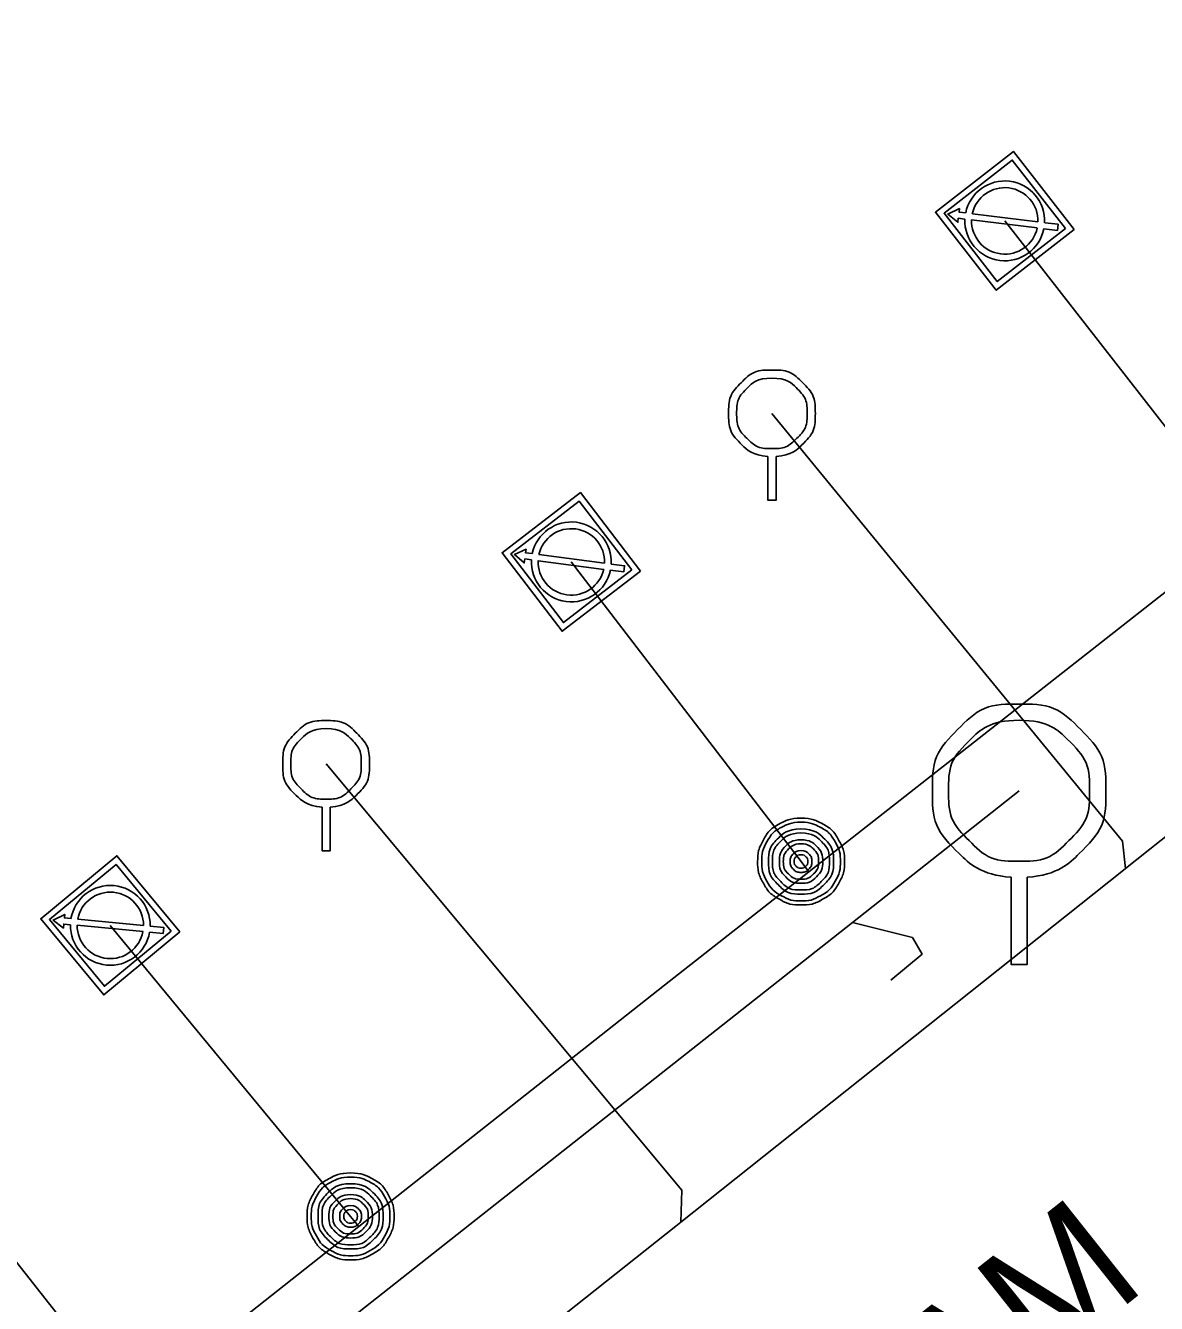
# Model space of a CAD drawing. Extents: x -595129 to -593591, y -1168385 to -1166898.
# Drawn here: x -594651.94 to -594638.9, y -1167384.15 to -1167369.42 of the extents above; entities that cross this region are included whole.
import ezdxf

# ---------------------------------------------------------------- set-up
doc = ezdxf.new("R2010")
doc.units = 0
for name, color, linetype in [('DA Kanalizační stoka popis', 7, 'Continuous'), ('Default', 7, 'Continuous'), ('Kanalizační přípojka', 7, 'Continuous'), ('Kanalizační stoka', 7, 'Continuous'), ('Kanalizační šachta', 7, 'Continuous'), ('V Odběrné místo', 7, 'Continuous'), ('V Přípojka', 7, 'Continuous'), ('V Řad', 7, 'Continuous')]:
    doc.layers.add(name, color=color, linetype=linetype)

msp = doc.modelspace()

# ---------------------------------------------------------------- linework, layer by layer
at = {"layer": 'Default'}
for points in [[(-594643.377, -1167374.388), (-594643.554, -1167374.373), (-594643.684, -1167374.244), (-594643.83, -1167374.098), (-594643.83, -1167373.891), (-594643.83, -1167373.683), (-594643.685, -1167373.536), (-594643.54, -1167373.39), (-594643.331, -1167373.39), (-594643.121, -1167373.39), (-594642.976, -1167373.536), (-594642.83, -1167373.683), (-594642.83, -1167373.891), (-594642.83, -1167374.098), (-594642.976, -1167374.244), (-594643.105, -1167374.373), (-594643.283, -1167374.388)], [(-594643.331, -1167373.483), (-594643.5, -1167373.483), (-594643.619, -1167373.601), (-594643.737, -1167373.72), (-594643.737, -1167373.889), (-594643.737, -1167374.058), (-594643.619, -1167374.177), (-594643.5, -1167374.295), (-594643.331, -1167374.295), (-594643.162, -1167374.295), (-594643.043, -1167374.177), (-594642.925, -1167374.058), (-594642.925, -1167373.889), (-594642.925, -1167373.72), (-594643.043, -1167373.601), (-594643.161, -1167373.483), (-594643.331, -1167373.483)], [(-594640.574, -1167379.236), (-594640.927, -1167379.207), (-594641.187, -1167378.947), (-594641.48, -1167378.656), (-594641.48, -1167378.242), (-594641.48, -1167377.826), (-594641.19, -1167377.533), (-594640.9, -1167377.24), (-594640.482, -1167377.24), (-594640.062, -1167377.24), (-594639.771, -1167377.533), (-594639.48, -1167377.826), (-594639.48, -1167378.242), (-594639.48, -1167378.656), (-594639.773, -1167378.947), (-594640.031, -1167379.207), (-594640.386, -1167379.236)], [(-594648.517, -1167378.428), (-594648.694, -1167378.413), (-594648.824, -1167378.284), (-594648.97, -1167378.138), (-594648.97, -1167377.931), (-594648.97, -1167377.723), (-594648.825, -1167377.576), (-594648.68, -1167377.43), (-594648.471, -1167377.43), (-594648.261, -1167377.43), (-594648.116, -1167377.576), (-594647.97, -1167377.723), (-594647.97, -1167377.931), (-594647.97, -1167378.138), (-594648.116, -1167378.284), (-594648.245, -1167378.413), (-594648.423, -1167378.428)], [(-594648.471, -1167377.523), (-594648.64, -1167377.523), (-594648.759, -1167377.641), (-594648.877, -1167377.76), (-594648.877, -1167377.929), (-594648.877, -1167378.098), (-594648.759, -1167378.217), (-594648.64, -1167378.335), (-594648.471, -1167378.335), (-594648.302, -1167378.335), (-594648.183, -1167378.217), (-594648.065, -1167378.098), (-594648.065, -1167377.929), (-594648.065, -1167377.76), (-594648.183, -1167377.641), (-594648.301, -1167377.523), (-594648.471, -1167377.523)], [(-594640.482, -1167377.426), (-594640.82, -1167377.426), (-594641.057, -1167377.663), (-594641.294, -1167377.9), (-594641.294, -1167378.238), (-594641.294, -1167378.576), (-594641.057, -1167378.813), (-594640.82, -1167379.051), (-594640.482, -1167379.051), (-594640.144, -1167379.051), (-594639.907, -1167378.813), (-594639.669, -1167378.576), (-594639.669, -1167378.238), (-594639.669, -1167377.9), (-594639.906, -1167377.663), (-594640.142, -1167377.426), (-594640.482, -1167377.426)], [(-594642.995, -1167378.554), (-594642.869, -1167378.554), (-594642.75, -1167378.618), (-594642.63, -1167378.683), (-594642.562, -1167378.803), (-594642.494, -1167378.924), (-594642.494, -1167379.055), (-594642.494, -1167379.185), (-594642.56, -1167379.304), (-594642.626, -1167379.423), (-594642.746, -1167379.489), (-594642.865, -1167379.555), (-594642.995, -1167379.555), (-594643.125, -1167379.555), (-594643.244, -1167379.489), (-594643.363, -1167379.423), (-594643.429, -1167379.304), (-594643.495, -1167379.185), (-594643.495, -1167379.055), (-594643.495, -1167378.924), (-594643.428, -1167378.803), (-594643.361, -1167378.683), (-594643.241, -1167378.618), (-594643.122, -1167378.554), (-594642.995, -1167378.554)], [(-594642.995, -1167378.601), (-594643.11, -1167378.601), (-594643.218, -1167378.659), (-594643.327, -1167378.717), (-594643.388, -1167378.827), (-594643.448, -1167378.936), (-594643.448, -1167379.055), (-594643.448, -1167379.172), (-594643.389, -1167379.28), (-594643.329, -1167379.388), (-594643.221, -1167379.448), (-594643.113, -1167379.508), (-594642.995, -1167379.508), (-594642.877, -1167379.508), (-594642.769, -1167379.448), (-594642.661, -1167379.388), (-594642.601, -1167379.28), (-594642.541, -1167379.172), (-594642.541, -1167379.055), (-594642.541, -1167378.936), (-594642.603, -1167378.827), (-594642.665, -1167378.717), (-594642.773, -1167378.659), (-594642.881, -1167378.601), (-594642.995, -1167378.601)], [(-594642.996, -1167378.679), (-594642.838, -1167378.679), (-594642.729, -1167378.789), (-594642.62, -1167378.899), (-594642.62, -1167379.055), (-594642.62, -1167379.21), (-594642.73, -1167379.32), (-594642.839, -1167379.429), (-594642.996, -1167379.429), (-594643.15, -1167379.429), (-594643.26, -1167379.32), (-594643.37, -1167379.21), (-594643.37, -1167379.055), (-594643.37, -1167378.899), (-594643.261, -1167378.789), (-594643.152, -1167378.679), (-594642.996, -1167378.679)], [(-594642.996, -1167378.725), (-594643.133, -1167378.725), (-594643.229, -1167378.821), (-594643.324, -1167378.917), (-594643.324, -1167379.053), (-594643.324, -1167379.19), (-594643.229, -1167379.286), (-594643.133, -1167379.382), (-594642.996, -1167379.382), (-594642.86, -1167379.382), (-594642.763, -1167379.286), (-594642.667, -1167379.19), (-594642.667, -1167379.053), (-594642.667, -1167378.917), (-594642.763, -1167378.821), (-594642.859, -1167378.725), (-594642.996, -1167378.725)], [(-594642.995, -1167378.804), (-594642.89, -1167378.804), (-594642.817, -1167378.877), (-594642.745, -1167378.951), (-594642.745, -1167379.055), (-594642.745, -1167379.158), (-594642.818, -1167379.231), (-594642.891, -1167379.304), (-594642.995, -1167379.304), (-594643.099, -1167379.304), (-594643.172, -1167379.231), (-594643.245, -1167379.158), (-594643.245, -1167379.055), (-594643.245, -1167378.951), (-594643.173, -1167378.877), (-594643.1, -1167378.804), (-594642.995, -1167378.804)], [(-594642.995, -1167378.85), (-594643.08, -1167378.85), (-594643.139, -1167378.91), (-594643.199, -1167378.969), (-594643.199, -1167379.054), (-594643.199, -1167379.138), (-594643.139, -1167379.198), (-594643.08, -1167379.257), (-594642.995, -1167379.257), (-594642.911, -1167379.257), (-594642.852, -1167379.198), (-594642.792, -1167379.138), (-594642.792, -1167379.054), (-594642.792, -1167378.969), (-594642.851, -1167378.91), (-594642.911, -1167378.85), (-594642.995, -1167378.85)], [(-594642.995, -1167378.929), (-594642.943, -1167378.929), (-594642.906, -1167378.966), (-594642.87, -1167379.002), (-594642.87, -1167379.054), (-594642.87, -1167379.106), (-594642.906, -1167379.143), (-594642.943, -1167379.179), (-594642.995, -1167379.179), (-594643.047, -1167379.179), (-594643.083, -1167379.143), (-594643.12, -1167379.106), (-594643.12, -1167379.054), (-594643.12, -1167379.002), (-594643.084, -1167378.966), (-594643.047, -1167378.929), (-594642.995, -1167378.929)], [(-594642.995, -1167378.976), (-594643.028, -1167378.976), (-594643.051, -1167378.998), (-594643.074, -1167379.021), (-594643.074, -1167379.054), (-594643.074, -1167379.086), (-594643.051, -1167379.109), (-594643.028, -1167379.132), (-594642.995, -1167379.132), (-594642.962, -1167379.132), (-594642.94, -1167379.109), (-594642.917, -1167379.086), (-594642.917, -1167379.054), (-594642.917, -1167379.021), (-594642.94, -1167378.998), (-594642.962, -1167378.976), (-594642.995, -1167378.976)], [(-594648.188, -1167382.643), (-594648.062, -1167382.643), (-594647.942, -1167382.707), (-594647.822, -1167382.772), (-594647.755, -1167382.892), (-594647.687, -1167383.013), (-594647.687, -1167383.144), (-594647.687, -1167383.274), (-594647.753, -1167383.393), (-594647.819, -1167383.512), (-594647.938, -1167383.578), (-594648.057, -1167383.644), (-594648.188, -1167383.644), (-594648.318, -1167383.644), (-594648.437, -1167383.578), (-594648.556, -1167383.512), (-594648.622, -1167383.393), (-594648.688, -1167383.274), (-594648.688, -1167383.144), (-594648.688, -1167383.013), (-594648.621, -1167382.892), (-594648.554, -1167382.772), (-594648.434, -1167382.707), (-594648.315, -1167382.643), (-594648.188, -1167382.643)], [(-594648.188, -1167382.69), (-594648.302, -1167382.69), (-594648.411, -1167382.748), (-594648.519, -1167382.806), (-594648.58, -1167382.916), (-594648.641, -1167383.025), (-594648.641, -1167383.144), (-594648.641, -1167383.261), (-594648.581, -1167383.369), (-594648.522, -1167383.477), (-594648.414, -1167383.537), (-594648.305, -1167383.597), (-594648.188, -1167383.597), (-594648.07, -1167383.597), (-594647.961, -1167383.537), (-594647.853, -1167383.477), (-594647.794, -1167383.369), (-594647.734, -1167383.261), (-594647.734, -1167383.144), (-594647.734, -1167383.025), (-594647.796, -1167382.916), (-594647.857, -1167382.806), (-594647.965, -1167382.748), (-594648.074, -1167382.69), (-594648.188, -1167382.69)], [(-594648.188, -1167382.768), (-594648.031, -1167382.768), (-594647.921, -1167382.878), (-594647.812, -1167382.988), (-594647.812, -1167383.144), (-594647.812, -1167383.299), (-594647.922, -1167383.409), (-594648.032, -1167383.519), (-594648.188, -1167383.519), (-594648.343, -1167383.519), (-594648.453, -1167383.409), (-594648.563, -1167383.299), (-594648.563, -1167383.144), (-594648.563, -1167382.988), (-594648.454, -1167382.878), (-594648.345, -1167382.768), (-594648.188, -1167382.768)], [(-594648.188, -1167382.814), (-594648.325, -1167382.814), (-594648.421, -1167382.91), (-594648.517, -1167383.006), (-594648.517, -1167383.142), (-594648.517, -1167383.279), (-594648.421, -1167383.375), (-594648.325, -1167383.471), (-594648.188, -1167383.471), (-594648.052, -1167383.471), (-594647.956, -1167383.375), (-594647.86, -1167383.279), (-594647.86, -1167383.142), (-594647.86, -1167383.006), (-594647.956, -1167382.91), (-594648.051, -1167382.814), (-594648.188, -1167382.814)], [(-594648.188, -1167382.893), (-594648.083, -1167382.893), (-594648.01, -1167382.966), (-594647.937, -1167383.04), (-594647.937, -1167383.144), (-594647.937, -1167383.247), (-594648.011, -1167383.32), (-594648.084, -1167383.393), (-594648.188, -1167383.393), (-594648.291, -1167383.393), (-594648.364, -1167383.32), (-594648.438, -1167383.247), (-594648.438, -1167383.144), (-594648.438, -1167383.04), (-594648.365, -1167382.966), (-594648.293, -1167382.893), (-594648.188, -1167382.893)], [(-594648.188, -1167382.939), (-594648.273, -1167382.939), (-594648.332, -1167382.999), (-594648.391, -1167383.058), (-594648.391, -1167383.143), (-594648.391, -1167383.227), (-594648.332, -1167383.287), (-594648.273, -1167383.346), (-594648.188, -1167383.346), (-594648.104, -1167383.346), (-594648.044, -1167383.287), (-594647.985, -1167383.227), (-594647.985, -1167383.143), (-594647.985, -1167383.058), (-594648.044, -1167382.999), (-594648.103, -1167382.939), (-594648.188, -1167382.939)], [(-594648.188, -1167383.018), (-594648.135, -1167383.018), (-594648.099, -1167383.055), (-594648.062, -1167383.091), (-594648.062, -1167383.143), (-594648.062, -1167383.195), (-594648.099, -1167383.232), (-594648.136, -1167383.268), (-594648.188, -1167383.268), (-594648.239, -1167383.268), (-594648.276, -1167383.232), (-594648.313, -1167383.195), (-594648.313, -1167383.143), (-594648.313, -1167383.091), (-594648.276, -1167383.055), (-594648.24, -1167383.018), (-594648.188, -1167383.018)], [(-594648.188, -1167383.065), (-594648.22, -1167383.065), (-594648.243, -1167383.087), (-594648.266, -1167383.11), (-594648.266, -1167383.143), (-594648.266, -1167383.175), (-594648.243, -1167383.198), (-594648.22, -1167383.221), (-594648.188, -1167383.221), (-594648.155, -1167383.221), (-594648.132, -1167383.198), (-594648.11, -1167383.175), (-594648.11, -1167383.143), (-594648.11, -1167383.11), (-594648.132, -1167383.087), (-594648.155, -1167383.065), (-594648.188, -1167383.065)]]:
    msp.add_open_spline(points, degree=3, dxfattribs=at)
at = {"layer": 'Kanalizační přípojka'}
for points in [[(-594643.33, -1167373.89), (-594639.29, -1167378.82), (-594639.255, -1167379.136)], [(-594648.47, -1167377.93), (-594644.37, -1167382.84), (-594644.382, -1167383.209)], [(-594641.96, -1167380.42), (-594641.6, -1167380.12), (-594641.71, -1167379.93), (-594642.403, -1167379.757)], [(-594653.46, -1167381.87), (-594649.5, -1167386.9), (-594649.513, -1167387.284)]]:
    msp.add_lwpolyline(points, dxfattribs=at)
at = {"layer": 'Kanalizační stoka'}
for points in [[(-594632.85, -1167374.05), (-594634.189, -1167375.113), (-594634.222, -1167375.139), (-594639.255, -1167379.136), (-594639.295, -1167379.168), (-594644.382, -1167383.209), (-594644.439, -1167383.255), (-594649.513, -1167387.284), (-594649.584, -1167387.341), (-594654.696, -1167391.399), (-594654.808, -1167391.488), (-594659.62, -1167395.31), (-594659.757, -1167395.419), (-594664.72, -1167399.36)], [(-594640.48, -1167378.24), (-594642.403, -1167379.757), (-594652.722, -1167387.896), (-594662.96, -1167395.97)]]:
    msp.add_lwpolyline(points, dxfattribs=at)
at = {"layer": 'Kanalizační šachta'}
for points in [[(-594643.283, -1167374.388), (-594643.283, -1167374.89), (-594643.377, -1167374.89), (-594643.377, -1167374.388)], [(-594648.423, -1167378.428), (-594648.423, -1167378.93), (-594648.517, -1167378.93), (-594648.517, -1167378.428)], [(-594640.386, -1167379.236), (-594640.386, -1167380.24), (-594640.574, -1167380.24), (-594640.574, -1167379.236)]]:
    msp.add_lwpolyline(points, dxfattribs=at)
at = {"layer": 'V Odběrné místo'}
for p, q in [((-594640.263, -1167371.682), (-594641.02, -1167371.588)), ((-594641.029, -1167371.659), (-594640.271, -1167371.753)), ((-594646.026, -1167375.587), (-594645.269, -1167375.687)), ((-594645.26, -1167375.616), (-594646.017, -1167375.516)), ((-594650.575, -1167379.791), (-594651.334, -1167379.718)), ((-594651.341, -1167379.789), (-594650.581, -1167379.862))]:
    msp.add_line(p, q, dxfattribs=at)
for points in [[(-594639.846, -1167371.769), (-594640.547, -1167370.871), (-594641.446, -1167371.572), (-594640.744, -1167372.471)], [(-594639.946, -1167371.757), (-594640.732, -1167372.371), (-594641.346, -1167371.584), (-594640.559, -1167370.971)], [(-594644.844, -1167375.707), (-594645.538, -1167374.802), (-594646.442, -1167375.496), (-594645.749, -1167376.4)], [(-594644.944, -1167375.694), (-594645.735, -1167376.301), (-594646.342, -1167375.509), (-594645.551, -1167374.902)], [(-594650.155, -1167379.866), (-594650.881, -1167378.987), (-594651.76, -1167379.713), (-594651.034, -1167380.592)], [(-594650.256, -1167379.857), (-594651.025, -1167380.492), (-594651.66, -1167379.723), (-594650.891, -1167379.088)]]:
    msp.add_lwpolyline(points, close=True, dxfattribs=at)
for points in [[(-594641.096, -1167371.579), (-594641.173, -1167371.57), (-594641.168, -1167371.529), (-594641.303, -1167371.592), (-594641.187, -1167371.686), (-594641.182, -1167371.641), (-594641.105, -1167371.65)], [(-594640.195, -1167371.762), (-594640.04, -1167371.781), (-594640.031, -1167371.71), (-594640.186, -1167371.692)], [(-594646.093, -1167375.506), (-594646.17, -1167375.496), (-594646.164, -1167375.455), (-594646.3, -1167375.517), (-594646.185, -1167375.612), (-594646.179, -1167375.567), (-594646.102, -1167375.577)], [(-594645.194, -1167375.697), (-594645.039, -1167375.717), (-594645.029, -1167375.646), (-594645.184, -1167375.626)], [(-594651.411, -1167379.711), (-594651.488, -1167379.704), (-594651.484, -1167379.663), (-594651.618, -1167379.729), (-594651.499, -1167379.821), (-594651.495, -1167379.775), (-594651.417, -1167379.782)], [(-594650.505, -1167379.869), (-594650.349, -1167379.884), (-594650.342, -1167379.813), (-594650.498, -1167379.798)]]:
    msp.add_lwpolyline(points, dxfattribs=at)
for centre, radius, start, end in [((-594640.646, -1167371.671), 0.46, 357.388, 168.5431), ((-594640.646, -1167371.671), 0.383, 358.2787, 167.5992), ((-594640.646, -1167371.671), 0.46, 177.4386, 348.4928), ((-594640.646, -1167371.671), 0.383, 178.3294, 347.6021), ((-594645.643, -1167375.601), 0.46, 356.9058, 168.061), ((-594645.643, -1167375.601), 0.383, 357.7965, 167.117), ((-594645.643, -1167375.601), 0.46, 176.9565, 348.0107), ((-594645.643, -1167375.601), 0.383, 177.8473, 347.12), ((-594650.958, -1167379.79), 0.46, 358.9805, 170.1357), ((-594650.958, -1167379.79), 0.383, 359.8712, 169.1917), ((-594650.958, -1167379.79), 0.46, 179.0312, 350.0853), ((-594650.958, -1167379.79), 0.383, 179.9219, 349.1947)]:
    msp.add_arc(centre, radius, start, end, dxfattribs=at)
at = {"layer": 'V Přípojka'}
for points in [[(-594637.872, -1167375.225), (-594637.964, -1167375.107), (-594640.646, -1167371.671)], [(-594642.905, -1167379.173), (-594642.995, -1167379.055), (-594645.643, -1167375.601)], [(-594648.092, -1167383.259), (-594648.188, -1167383.144), (-594650.958, -1167379.79)]]:
    msp.add_lwpolyline(points, dxfattribs=at)
at = {"layer": 'V Řad'}
msp.add_lwpolyline([(-594630.47, -1167369.42), (-594632.795, -1167371.245), (-594637.872, -1167375.225), (-594642.905, -1167379.173), (-594644.57, -1167380.48), (-594648.092, -1167383.259), (-594653.151, -1167387.251), (-594656.994, -1167390.286), (-594657.945, -1167391.032), (-594658.92, -1167391.8)], dxfattribs=at)

# ---------------------------------------------------------------- texts
at = {"layer": 'DA Kanalizační stoka popis'}
msp.add_text('DN 300 KAM', height=1.4, rotation=38.4475, dxfattribs=at).set_placement((-594647.544, -1167390.753))

doc.saveas('drawing.dxf')
